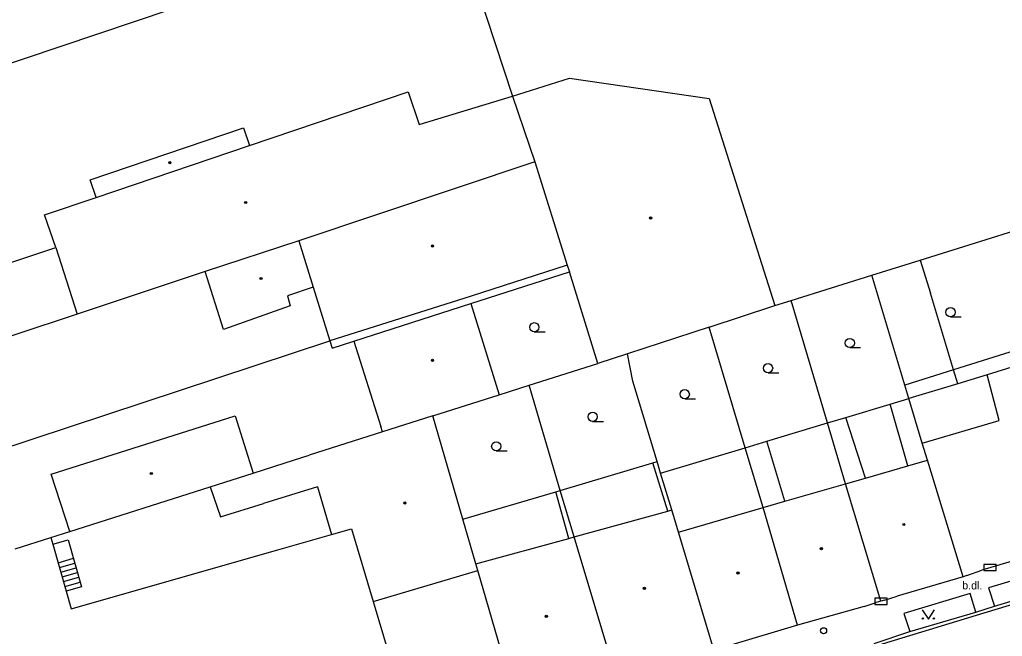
# Model space of a CAD drawing. Extents: x -596229 to -595156, y -1161237 to -1159376.
# Drawn here: x -595664 to -595584.2, y -1160615.9 to -1160565.9 of the extents above; entities that cross this region are included whole.
import ezdxf

# ---------------------------------------------------------------- set-up
doc = ezdxf.new("R2010")
doc.units = 0
for name, color, linetype in [('DOP - kresba z DSPS bez souradnic', 7, 'Continuous'), ('DOP - rozhrani ploch obecne', 7, 'Continuous'), ('Level 24', 7, 'Continuous'), ('Level 31', 7, 'Continuous'), ('Level 36', 7, 'Continuous'), ('Level 39', 7, 'Continuous'), ('TM - budovy zdene_ betonove - VP', 7, 'Continuous'), ('TM - chodniky - VP', 7, 'Continuous'), ('TM - komunikace - VP', 7, 'Continuous'), ('TM - letecke snimky - pomocna linie', 7, 'Continuous'), ('TM - plot zdeny_ ohradni zed - VP', 7, 'Continuous'), ('TM - popis povrchu', 7, 'Continuous'), ('TM - rozhrani ploch obecne - VP', 7, 'Continuous'), ('TM - schody - VP', 7, 'Continuous'), ('TM - vstup do budovy - zdene_ betonove', 7, 'Continuous')]:
    doc.layers.add(name, color=color, linetype=linetype)

msp = doc.modelspace()

# ---------------------------------------------------------------- linework, layer by layer
at = {"layer": 'DOP - kresba z DSPS bez souradnic'}
for points in [[(-595590.85, -1160585.38), (-595590.02, -1160588.07)], [(-595588.15, -1160594.29), (-595590.02, -1160588.07)], [(-595587.81, -1160595.42), (-595588.15, -1160594.29)], [(-595591.86, -1160602.08), (-595593.29, -1160597.07)], [(-595595.31, -1160603.08), (-595596.89, -1160598.15)], [(-595601.85, -1160604.96), (-595603.31, -1160600.08)], [(-595611.37, -1160605.76), (-595612.57, -1160601.84)], [(-595619.41, -1160607.98), (-595620.47, -1160604.19)]]:
    msp.add_lwpolyline(points, dxfattribs=at)
at = {"layer": 'DOP - rozhrani ploch obecne'}
for points in [[(-595592.11, -1160595.53), (-595594.78, -1160586.61)], [(-595598.4, -1160598.6), (-595601.34, -1160588.66)], [(-595605.08, -1160600.61), (-595608, -1160590.81)], [(-595614.2, -1160595.22), (-595614.63, -1160592.98)], [(-595622.63, -1160595.54), (-595617.04, -1160593.76)], [(-595585.41, -1160594.7), (-595587.81, -1160595.42)], [(-595625.05, -1160596.31), (-595622.63, -1160595.54)], [(-595620.1, -1160604.08), (-595622.63, -1160595.54)], [(-595612.23, -1160601.74), (-595614.2, -1160595.22)], [(-595591.79, -1160596.62), (-595592.11, -1160595.53)], [(-595587.81, -1160595.42), (-595591.79, -1160596.62)], [(-595596.89, -1160598.15), (-595593.29, -1160597.07)], [(-595593.29, -1160597.07), (-595591.79, -1160596.62)], [(-595590.7, -1160600.23), (-595591.79, -1160596.62)], [(-595603.31, -1160600.08), (-595598.4, -1160598.6)], [(-595598.4, -1160598.6), (-595596.89, -1160598.15)], [(-595596.94, -1160603.55), (-595598.4, -1160598.6)], [(-595605.08, -1160600.61), (-595603.31, -1160600.08)], [(-595611.95, -1160602.67), (-595605.08, -1160600.61)], [(-595603.63, -1160605.48), (-595605.08, -1160600.61)], [(-595620.1, -1160604.08), (-595612.57, -1160601.84)], [(-595612.57, -1160601.84), (-595612.23, -1160601.74)], [(-595611.95, -1160602.67), (-595612.23, -1160601.74)], [(-595611.04, -1160605.67), (-595611.95, -1160602.67)], [(-595628.01, -1160606.42), (-595620.47, -1160604.19)], [(-595620.47, -1160604.19), (-595620.1, -1160604.08)], [(-595618.98, -1160607.86), (-595620.1, -1160604.08)]]:
    msp.add_lwpolyline(points, dxfattribs=at)
at = {"layer": 'Level 24'}
for points in [[(-595585.687, -1160610.588), (-595584.687, -1160610.588), (-595584.687, -1160610.088), (-595585.687, -1160610.088)], [(-595594.557, -1160613.338), (-595593.557, -1160613.338), (-595593.557, -1160612.838), (-595594.557, -1160612.838)]]:
    msp.add_lwpolyline(points, close=True, dxfattribs=at)
at = {"layer": 'Level 31'}
msp.add_circle((-595598.71, -1160615.48), 0.25, dxfattribs=at)
at = {"layer": 'Level 36'}
for p, q in [((-595588.4, -1160589.985), (-595587.525, -1160589.985)), ((-595622.21, -1160591.205), (-595621.335, -1160591.205)), ((-595596.58, -1160592.485), (-595595.705, -1160592.485)), ((-595603.22, -1160594.525), (-595602.345, -1160594.525)), ((-595609.99, -1160596.645), (-595609.115, -1160596.645)), ((-595617.47, -1160598.475), (-595616.595, -1160598.475)), ((-595625.3, -1160600.875), (-595624.425, -1160600.875))]:
    msp.add_line(p, q, dxfattribs=at)
msp.add_lwpolyline([(-595590.7, -1160613.79), (-595590.2, -1160614.54), (-595589.7, -1160613.79)], dxfattribs=at)
for centre, radius in [((-595588.4, -1160589.61), 0.375), ((-595622.21, -1160590.83), 0.375), ((-595596.58, -1160592.11), 0.375), ((-595603.22, -1160594.15), 0.375), ((-595609.99, -1160596.27), 0.375), ((-595617.47, -1160598.1), 0.375), ((-595625.3, -1160600.5), 0.375), ((-595590.65, -1160614.49), 0.05), ((-595589.751, -1160614.49), 0.05)]:
    msp.add_circle(centre, radius, dxfattribs=at)
at = {"layer": 'Level 39'}
for centre, radius in [((-595651.82, -1160577.46), 0.09), ((-595651.82, -1160577.46), 0.0398), ((-595645.65, -1160580.7), 0.09), ((-595645.65, -1160580.7), 0.0398), ((-595612.76, -1160581.96), 0.09), ((-595612.76, -1160581.96), 0.0398), ((-595630.48, -1160584.23), 0.09), ((-595630.48, -1160584.23), 0.0398), ((-595644.41, -1160586.87), 0.09), ((-595644.41, -1160586.87), 0.0398), ((-595630.48, -1160593.52), 0.09), ((-595630.48, -1160593.52), 0.0398), ((-595653.32, -1160602.71), 0.09), ((-595653.32, -1160602.71), 0.0398), ((-595632.73, -1160605.1), 0.09), ((-595632.73, -1160605.1), 0.0398), ((-595592.19, -1160606.85), 0.09), ((-595592.19, -1160606.85), 0.0398), ((-595598.89, -1160608.81), 0.09), ((-595598.89, -1160608.81), 0.0398), ((-595605.66, -1160610.79), 0.09), ((-595605.66, -1160610.79), 0.0398), ((-595613.27, -1160612.03), 0.09), ((-595613.27, -1160612.03), 0.0398), ((-595621.24, -1160614.31), 0.09), ((-595621.24, -1160614.31), 0.0398)]:
    msp.add_circle(centre, radius, dxfattribs=at)
at = {"layer": 'TM - budovy zdene_ betonove - VP'}
for points in [[(-595651.74, -1160565.02), (-595675.66, -1160573.07)], [(-595623.98, -1160572.06), (-595619.36, -1160570.59)], [(-595619.36, -1160570.59), (-595608.01, -1160572.24)], [(-595645.35, -1160576.08), (-595632.46, -1160571.72)], [(-595632.46, -1160571.72), (-595631.57, -1160574.37)], [(-595631.57, -1160574.37), (-595623.98, -1160572.06)], [(-595623.98, -1160572.06), (-595622.16, -1160577.4)], [(-595608.01, -1160572.24), (-595602.66, -1160589.07)], [(-595658.29, -1160578.85), (-595645.83, -1160574.64)], [(-595645.83, -1160574.64), (-595645.35, -1160576.08)], [(-595657.8, -1160580.29), (-595645.35, -1160576.08)], [(-595622.16, -1160577.4), (-595641.35, -1160583.8)], [(-595622.16, -1160577.4), (-595619.53, -1160585.8)], [(-595657.8, -1160580.29), (-595658.29, -1160578.85)], [(-595661.99, -1160581.71), (-595657.8, -1160580.29)], [(-595661.09, -1160584.36), (-595661.99, -1160581.71)], [(-595671.29, -1160587.75), (-595661.09, -1160584.36)], [(-595661.09, -1160584.36), (-595659.34, -1160589.76)], [(-595641.35, -1160583.8), (-595648.94, -1160586.31)], [(-595641.35, -1160583.8), (-595640.17, -1160587.58)], [(-595619.53, -1160585.8), (-595619.36, -1160586.34)], [(-595648.94, -1160586.31), (-595659.34, -1160589.76)], [(-595647.46, -1160591.01), (-595648.94, -1160586.31)], [(-595627.37, -1160588.91), (-595619.36, -1160586.34)], [(-595617.04, -1160593.76), (-595619.36, -1160586.34)], [(-595640.17, -1160587.58), (-595642.26, -1160588.27)], [(-595640.17, -1160587.58), (-595638.81, -1160591.92)], [(-595642.26, -1160588.27), (-595642.03, -1160589.1)], [(-595642.03, -1160589.1), (-595647.46, -1160591.01)], [(-595636.86, -1160591.96), (-595627.37, -1160588.91)], [(-595627.37, -1160588.91), (-595625.05, -1160596.31)], [(-595608, -1160590.81), (-595602.66, -1160589.07)], [(-595659.34, -1160589.76), (-595669.5, -1160593.13)], [(-595608, -1160590.81), (-595614.63, -1160592.98)], [(-595638.81, -1160591.92), (-595638.62, -1160592.52)], [(-595638.62, -1160592.52), (-595636.86, -1160591.96)], [(-595636.86, -1160591.96), (-595634.67, -1160598.88)], [(-595614.63, -1160592.98), (-595617.04, -1160593.76)], [(-595579.5, -1160592.85), (-595585.41, -1160594.7)], [(-595584.44, -1160598.39), (-595585.41, -1160594.7)], [(-595630.44, -1160598.02), (-595625.05, -1160596.31)], [(-595661.45, -1160602.77), (-595646.5, -1160598.02)], [(-595646.5, -1160598.02), (-595645.06, -1160602.67)], [(-595630.44, -1160598.02), (-595634.53, -1160599.32)], [(-595628.01, -1160606.42), (-595630.44, -1160598.02)], [(-595634.53, -1160599.32), (-595634.67, -1160598.88)], [(-595590.7, -1160600.23), (-595584.44, -1160598.39)], [(-595634.53, -1160599.32), (-595640.51, -1160601.23)], [(-595590.28, -1160601.63), (-595590.7, -1160600.23)], [(-595642.45, -1160601.84), (-595640.51, -1160601.23)], [(-595645.06, -1160602.67), (-595642.45, -1160601.84)], [(-595595.31, -1160603.08), (-595591.86, -1160602.08)], [(-595591.86, -1160602.08), (-595590.28, -1160601.63)], [(-595587.37, -1160611.1), (-595590.28, -1160601.63)], [(-595659.94, -1160607.41), (-595661.45, -1160602.77)], [(-595648.53, -1160603.78), (-595645.06, -1160602.67)], [(-595601.85, -1160604.96), (-595596.94, -1160603.55)], [(-595596.94, -1160603.55), (-595595.31, -1160603.08)], [(-595594.07, -1160613.08), (-595596.94, -1160603.55)], [(-595659.94, -1160607.41), (-595648.53, -1160603.78)], [(-595648.53, -1160603.78), (-595647.7, -1160606.22)], [(-595639.83, -1160603.78), (-595644.22, -1160605.14)], [(-595639.83, -1160603.78), (-595638.68, -1160607.66)], [(-595647.7, -1160606.22), (-595644.22, -1160605.14)], [(-595603.63, -1160605.48), (-595601.85, -1160604.96)], [(-595618.98, -1160607.86), (-595611.37, -1160605.76)], [(-595611.37, -1160605.76), (-595611.04, -1160605.67)], [(-595610.5, -1160607.46), (-595611.04, -1160605.67)], [(-595610.5, -1160607.46), (-595603.63, -1160605.48)], [(-595600.84, -1160615.03), (-595603.63, -1160605.48)], [(-595626.95, -1160610.05), (-595628.01, -1160606.42)], [(-595643.05, -1160608.91), (-595638.68, -1160607.66)], [(-595638.68, -1160607.66), (-595637.05, -1160607.19)], [(-595637.05, -1160607.19), (-595635.29, -1160613.1)], [(-595607.62, -1160617.03), (-595610.5, -1160607.46)], [(-595575.07, -1160607.37), (-595585.86, -1160610.56)], [(-595664.38, -1160608.82), (-595661.48, -1160607.9)], [(-595661.48, -1160607.9), (-595661.32, -1160608.45)], [(-595661.32, -1160608.45), (-595660.24, -1160612.26)], [(-595626.95, -1160610.05), (-595619.41, -1160607.98)], [(-595619.41, -1160607.98), (-595618.98, -1160607.86)], [(-595615.5, -1160619.42), (-595618.98, -1160607.86)], [(-595659.83, -1160613.7), (-595643.05, -1160608.91)], [(-595626.8, -1160610.57), (-595626.95, -1160610.05)], [(-595635.29, -1160613.1), (-595626.8, -1160610.57)], [(-595623.55, -1160621.77), (-595626.8, -1160610.57)], [(-595587.37, -1160611.1), (-595592.72, -1160612.67)], [(-595587.08, -1160610.98), (-595587.37, -1160611.1)], [(-595660.24, -1160612.26), (-595659.83, -1160613.7)], [(-595635.29, -1160613.1), (-595631.94, -1160624.35)], [(-595594.07, -1160613.08), (-595594.44, -1160613.18)], [(-595593.76, -1160612.99), (-595594.07, -1160613.08)], [(-595595.42, -1160613.5), (-595600.84, -1160615.03)], [(-595600.84, -1160615.03), (-595606.17, -1160616.62)]]:
    msp.add_lwpolyline(points, dxfattribs=at)
at = {"layer": 'TM - chodniky - VP'}
for points in [[(-595569.58, -1160608.29), (-595569.86, -1160607.4), (-595585.3, -1160612), (-595584.82, -1160613.49)], [(-595586.34, -1160613.96), (-595586.81, -1160612.45), (-595592.19, -1160614.07), (-595591.7, -1160615.55)]]:
    msp.add_lwpolyline(points, dxfattribs=at)
at = {"layer": 'TM - komunikace - VP'}
for points in [[(-595584.82, -1160613.49), (-595570.53, -1160609.17)], [(-595591.7, -1160615.55), (-595586.34, -1160613.96)], [(-595586.34, -1160613.96), (-595584.82, -1160613.49)], [(-595594.61, -1160616.5), (-595591.7, -1160615.55)]]:
    msp.add_lwpolyline(points, dxfattribs=at)
at = {"layer": 'TM - letecke snimky - pomocna linie'}
for points in [[(-595575.2, -1160590.24), (-595588.15, -1160594.29)], [(-595588.15, -1160594.29), (-595592.11, -1160595.53)]]:
    msp.add_lwpolyline(points, dxfattribs=at)
at = {"layer": 'TM - plot zdeny_ ohradni zed - VP'}
for points in [[(-595590.85, -1160585.38), (-595577.9, -1160581.33)], [(-595594.78, -1160586.61), (-595590.85, -1160585.38)], [(-595601.34, -1160588.66), (-595594.78, -1160586.61)], [(-595602.66, -1160589.07), (-595601.34, -1160588.66)], [(-595669.1, -1160601.93), (-595638.81, -1160591.92)]]:
    msp.add_lwpolyline(points, dxfattribs=at)
at = {"layer": 'TM - rozhrani ploch obecne - VP'}
for points in [[(-595627.5, -1160561.34), (-595623.98, -1160572.06)], [(-595619.53, -1160585.8), (-595627.34, -1160588.3), (-595638.81, -1160591.92)], [(-595661.48, -1160607.9), (-595659.94, -1160607.41)], [(-595661.32, -1160608.45), (-595660.07, -1160608.09), (-595658.99, -1160611.9), (-595660.24, -1160612.26)], [(-595661.05, -1160636.52), (-595649.63, -1160633.03), (-595637.47, -1160629.42), (-595627.66, -1160626.52), (-595621.03, -1160624.52), (-595608.17, -1160620.75), (-595594.55, -1160616.72), (-595586.28, -1160614.21), (-595570.48, -1160609.42)]]:
    msp.add_lwpolyline(points, dxfattribs=at)
at = {"layer": 'TM - schody - VP'}
for points in [[(-595660.9, -1160609.95), (-595659.64, -1160609.59)], [(-595660.79, -1160610.33), (-595659.53, -1160609.98)], [(-595660.68, -1160610.72), (-595659.43, -1160610.36)], [(-595660.57, -1160611.1), (-595659.32, -1160610.75)], [(-595660.46, -1160611.49), (-595659.21, -1160611.13)], [(-595660.35, -1160611.87), (-595659.1, -1160611.52)]]:
    msp.add_lwpolyline(points, dxfattribs=at)
at = {"layer": 'TM - vstup do budovy - zdene_ betonove'}
for points in [[(-595587.08, -1160610.98), (-595585.86, -1160610.56)], [(-595595.42, -1160613.5), (-595594.44, -1160613.18)], [(-595593.76, -1160612.99), (-595592.72, -1160612.67)]]:
    msp.add_lwpolyline(points, dxfattribs=at)

# ---------------------------------------------------------------- texts
at = {"layer": 'TM - popis povrchu'}
msp.add_text('b.dl.', height=0.65, dxfattribs=at).set_placement((-595587.45, -1160612.12))

doc.saveas('drawing.dxf')
